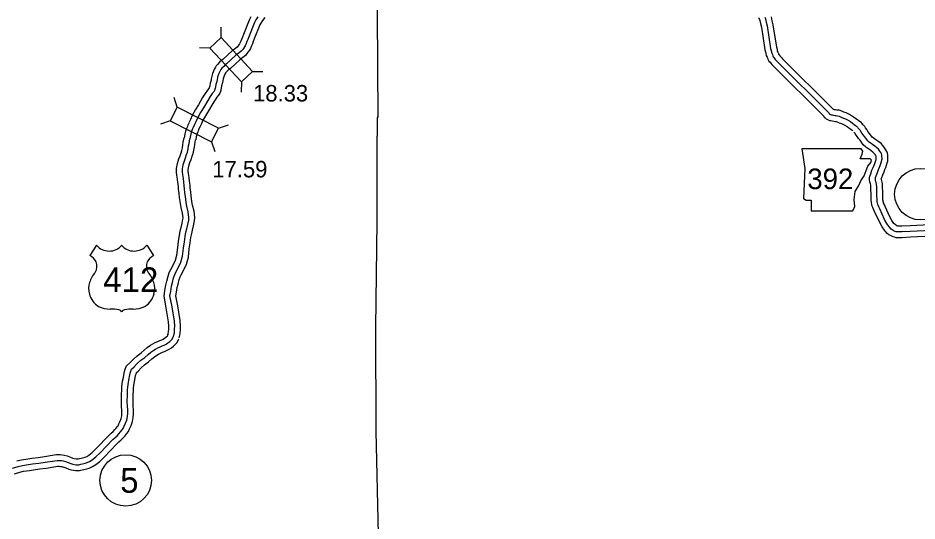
# Model space of a CAD drawing. Extents: x 31699 to 244310, y -8841 to 11474.
# Drawn here: x 140220 to 141757, y -753 to 108 of the extents above; entities that cross this region are included whole.
import ezdxf

# ---------------------------------------------------------------- set-up
doc = ezdxf.new("R2010")
doc.units = 0
for name, color, linetype in [('B_Logo', 7, 'Continuous'), ('G-ANNO-TEXT', 7, 'Continuous'), ('R_Border Notes', 7, 'Continuous'), ('R_Logo', 7, 'Continuous'), ('R_XS_EARTHWORK_STAGE1', 7, 'Continuous'), ('R_XS_EARTHWORK_STAGE2', 7, 'Continuous'), ('S_AREA_CALC', 7, 'Continuous'), ('S_WALL', 7, 'Continuous')]:
    doc.layers.add(name, color=color, linetype=linetype)

msp = doc.modelspace()

# ---------------------------------------------------------------- linework, layer by layer
for p, q in [((140354.4, -280.8), (140342.9, -298.7)), ((140440.2, -280.8), (140451.8, -298.7))]:
    msp.add_line(p, q)
for centre, radius, start, end in [((140375.9, -262.8), 28.1, 220.075, 319.6701), ((140418.7, -262.8), 28.1, 220.3299, 319.925), ((140327.8, -324.6), 30, 30.7809, 59.9883), ((140466.8, -324.6), 30, 120.0117, 149.2191), ((140334.4, -316.7), 20.6, 328.8105, 21.2108), ((140460.2, -316.7), 20.6, 158.7892, 211.1895), ((140388.2, -358.8), 47.9, 138.9565, 162.6913), ((140406.5, -358.8), 47.9, 17.3087, 41.0435), ((140372.3, -354.9), 31.7, 160.9576, 197.3819), ((140422.3, -354.9), 31.7, 342.6181, 19.0424), ((140377.5, -354.8), 36.7, 195.1074, 237.1312), ((140417.2, -354.8), 36.7, 302.8688, 344.8926), ((140378.2, -343.2), 47.1, 244.0771, 269.5779), ((140379.3, -476.5), 86.2, 81.1942, 90.9539), ((140390, -399.2), 8.26, 28.0342, 72.9864), ((140404.6, -399.2), 8.26, 107.0136, 151.9658), ((140415.4, -476.5), 86.2, 89.0461, 98.8058), ((140416.5, -343.2), 47.1, 270.4221, 295.9229)]:
    msp.add_arc(centre, radius, start, end)
at = {"layer": 'B_Logo'}
for points in [[(140630.2, 109.4), (140626.9, 104.3), (140624.6, 100.1), (140614.8, 75.6), (140613, 71.1), (140611.5, 67.2), (140610.2, 64.1), (140608.5, 60.1), (140607.3, 58.1), (140605.4, 55.5), (140603.7, 53.4), (140601.8, 50.9), (140598.4, 48.3), (140592.8, 44.1), (140576.8, 29.1), (140574.4, 27.3), (140571.9, 25), (140568.7, 21.7), (140567, 19.8), (140566.1, 18.3), (140564.9, 16.3), (140563.3, 12.8), (140562.3, 9.9), (140561.3, 6.2), (140560.4, 1.9), (140560, -0.7), (140558.6, -6), (140557.7, -10.3), (140557.1, -12.7), (140556.9, -13.4), (140556.6, -14.4), (140555.8, -16.4), (140554.7, -18.5), (140552, -21.7), (140548.6, -26.8), (140544.4, -33.6), (140537.2, -46), (140532.1, -54.2), (140526.7, -63.5), (140524, -70), (140521.7, -74.6)], [(141497.2, 109.1), (141498.3, 106.5), (141499.4, 100.3), (141501.2, 94), (141507.1, 55.5), (141508.2, 52.1), (141508.6, 49), (141509, 47.5), (141510.3, 45), (141511.1, 43.2), (141511.7, 41.4), (141512.5, 39.9), (141514, 38.4), (141515.1, 36.6), (141516.7, 35), (141518.2, 33.2), (141520.4, 31.1), (141604.3, -52.3), (141605.9, -54.1), (141606.5, -55.1), (141607.2, -55.7), (141608, -56.5), (141609.5, -57.3), (141611.1, -57.8), (141612.2, -58), (141614.2, -58.4), (141617, -58.9), (141619.4, -59.1), (141621.6, -59.4), (141624.5, -60.5), (141628, -62.1), (141631.8, -63.4), (141635, -64.8), (141638.7, -66.7), (141643.4, -69.4), (141646.9, -72.2), (141649.8, -74.2), (141652.4, -76.1), (141653.9, -77.3), (141655.4, -79.1), (141656.2, -80.3)], [(140521.7, -74.6), (140519.7, -79.4), (140518.7, -81.7), (140517.5, -84.6), (140516.3, -88.4), (140515, -93.2), (140514, -98.9), (140514, -99)], [(141746, -257.5), (141731.9, -258.2), (141727.4, -258.2), (141726.2, -258.3), (141724.7, -258.2), (141723.3, -258.3), (141721.9, -257.9), (141720.2, -257.3), (141718.5, -256.6), (141717, -255.8), (141715.1, -254.6), (141713.1, -253.2), (141711, -250.8), (141710, -249.5), (141706.1, -244), (141702, -236.7), (141694, -218.8), (141692.2, -215), (141691.2, -212.7), (141690.5, -211.1), (141689.9, -208.8), (141689.4, -206.6), (141689.2, -203.6), (141688.9, -194.7), (141688.8, -190.6), (141688.7, -187.8), (141688.6, -184), (141688.5, -181.1), (141688.3, -176.9), (141687.4, -173.3), (141686.7, -170.7), (141686.3, -168.2), (141686.3, -166.7), (141686.5, -165.3), (141687.6, -162), (141689.6, -156.6), (141691.8, -151.7), (141693.3, -147.7), (141694.6, -144.7), (141695.8, -141), (141696.9, -137.5), (141697.5, -135.1), (141697.7, -133.1), (141697.5, -128.1), (141697.2, -126.7), (141696.5, -124.9), (141695.4, -122.6), (141693.8, -119.8), (141691.3, -116.9), (141689, -114.2), (141684.8, -111), (141681.7, -109.1), (141678.9, -107.2), (141676.1, -105.3), (141673.1, -102.5), (141668.1, -95.6), (141665.6, -92.2), (141663.3, -89.1), (141660.8, -85.5), (141660.1, -84.2), (141656.2, -80.3)], [(140486.1, -436.7), (140487.5, -430.9), (140487.9, -423.8), (140488, -419.5), (140487.5, -410.7), (140483.4, -386.1), (140479.9, -367.7), (140481.1, -359.8), (140482.4, -351.2), (140484, -344.8), (140486.2, -336.6), (140488.1, -331.2), (140490.1, -326.9), (140494.7, -318.3), (140498.6, -310.1), (140501.5, -299.7), (140503, -285.9), (140504.5, -275.3), (140505.9, -265.8), (140507.3, -258.5), (140508.8, -252.8), (140510.5, -245.4), (140512, -237.8), (140512.3, -233.7), (140511.2, -224.1), (140508.8, -214.3), (140507.7, -207.8), (140506.3, -197.7), (140505.4, -191.1), (140504.7, -184.3), (140504.3, -179.1), (140503.5, -172.3), (140502.9, -166.7), (140501.8, -159.8), (140501.1, -155.2), (140501.1, -150.5), (140502.5, -143.2), (140504.5, -136.5), (140506.6, -131.2), (140508.3, -125.8), (140509.7, -121.5), (140510.9, -116.1), (140511.7, -111.2), (140512.5, -106.7), (140514, -99)], [(141880.2, -251), (141746, -257.5)], [(140210.8, -662.2), (140220.4, -659.1), (140227.5, -657.6), (140238.1, -656), (140245, -654.9), (140255.9, -653.6), (140266.7, -652), (140283.2, -649.4), (140287.1, -649), (140289.2, -648.8), (140291.4, -648.8), (140294.2, -649.2), (140297, -649.7), (140301.3, -650.6), (140305.9, -652.4), (140310.4, -654.4), (140314, -655.5), (140319, -656.4), (140323.9, -656.2), (140327.4, -655.6), (140330.5, -654.8), (140335, -653.7), (140338.3, -652.7), (140342.4, -650.9), (140347, -647.8), (140353.1, -642.9), (140360.6, -636), (140382.3, -613.4), (140386, -610), (140389.6, -606.7), (140393.3, -602.8), (140394.9, -600.9), (140398.4, -596.8), (140399.9, -594.5), (140401.7, -590.6), (140404.1, -585.4), (140406.1, -580), (140407.2, -574), (140407.6, -568.6), (140407.7, -562.6), (140407.2, -555.9), (140406.9, -548.1), (140407.1, -536.8), (140407.5, -528.4), (140407.6, -523.9), (140408.7, -515.3), (140410, -509), (140410.7, -505.3), (140411.9, -499.5), (140413, -496.2), (140414.1, -493.1), (140418.5, -489.1), (140423.8, -483.3), (140430.1, -477.6), (140436.7, -472.7), (140442.4, -467.8), (140447, -463.9), (140452.1, -460.2), (140455.4, -458.5), (140459.2, -456.5), (140463.3, -454.7), (140466.5, -453.2), (140469.7, -452), (140473.2, -450.3), (140476.5, -448), (140479.6, -445.8), (140483.9, -441.5), (140486.1, -436.7)]]:
    msp.add_lwpolyline(points, dxfattribs=at)
at = {"layer": 'G-ANNO-TEXT'}
msp.add_lwpolyline([(141560.7, -116), (141565.8, -149.8), (141563.5, -201.2), (141568, -204), (141576.5, -204), (141576.5, -222), (141647.5, -222), (141650.9, -214.7), (141649.8, -202.8), (141651.5, -189.3), (141657.7, -178.6), (141661.6, -170.7), (141667.3, -162.2), (141670.7, -153.2), (141673.5, -145.9), (141678.6, -139.7), (141679.7, -135.7), (141677.4, -132.9), (141660, -132.9), (141663.9, -125), (141664.5, -119.9), (141662.1, -116)], close=True, dxfattribs=at)
at = {"layer": 'R_Border Notes'}
for centre in [(141763.2, -193.6), (140404.2, -683.2)]:
    msp.add_circle(centre, 44, dxfattribs=at)
at = {"layer": 'R_Logo'}
for points in [[(140834.9, 415.7), (140835.1, 381.2), (140834.9, 292.1), (140834.4, 114.6), (140835.3, -62.3), (140834.2, -62.4), (140834.5, -94.2)], [(140835, 410.7), (140835.1, 381.2), (140834.9, 292.1), (140834.4, 114.6), (140835.3, -62.3), (140834.2, -62.4), (140834.5, -94.2)], [(140838.9, -1653.1), (140835.1, -1479), (140837.3, -1303.9), (140838.2, -1130), (140840.4, -952.1), (140836.6, -775.4), (140832.5, -598.9), (140832, -421.9), (140834.1, -240.6), (140834.5, -94.2)], [(140838.9, -1653.1), (140835.1, -1479), (140837.3, -1303.9), (140838.2, -1130), (140840.4, -952.1), (140836.6, -775.4), (140832.5, -598.9), (140832, -421.9), (140834.1, -240.6), (140834.5, -94.2)]]:
    msp.add_lwpolyline(points, dxfattribs=at)
at = {"layer": 'R_XS_EARTHWORK_STAGE1'}
for p, q in [((140567.2, 74.3), (140567.7, 91.9)), ((140547.9, 56.2), (140530.3, 56.8)), ((140621.3, 16.4), (140638.9, 15.9)), ((140602, -1.6), (140601.4, -19.2)), ((140492.4, -44.9), (140486.9, -28.2)), ((140480.5, -68.4), (140463.8, -74)), ((140563.1, -80.5), (140579.8, -75)), ((140551.2, -104.1), (140556.8, -120.8))]:
    msp.add_line(p, q, dxfattribs=at)
for points in [[(140621.3, 16.4), (140567.2, 74.3), (140547.9, 56.2), (140602, -1.6)], [(140563.1, -80.5), (140492.4, -44.9), (140480.5, -68.4), (140551.2, -104.1)]]:
    msp.add_lwpolyline(points, close=True, dxfattribs=at)
at = {"layer": 'R_XS_EARTHWORK_STAGE2'}
for points in [[(141486.8, 107.9), (141487.2, 107), (141488, 105.2), (141488.7, 103.6), (141489.6, 98.1), (141491.4, 91.9), (141497.3, 53.2), (141498.4, 49.9), (141498.8, 46.9), (141499.7, 43.8), (141501.3, 40.7), (141501.8, 39.6), (141502.5, 37.5), (141504.3, 34), (141506.2, 32.1), (141507.2, 30.4), (141509.3, 28.2), (141511, 26.4), (141513.4, 24), (141597.1, -59.3), (141598, -60.3), (141598.9, -61.7), (141600.4, -63), (141601.9, -64.5), (141605.6, -66.6), (141608.5, -67.4), (141610, -67.8), (141612.5, -68.3), (141615.6, -68.8), (141618.2, -69.1), (141619.2, -69.2), (141620.7, -69.8), (141624.4, -71.4), (141628.2, -72.7), (141630.7, -73.8), (141633.9, -75.4), (141637.7, -77.7), (141641, -80.2), (141644, -82.4), (141646.5, -84.2), (141647, -84.6), (141647.3, -84.9), (141647.6, -85.4)], [(141507.9, 109.4), (141509.2, 102.6), (141511, 96.1), (141516.9, 57.8), (141518, 54.3), (141518.4, 51.1), (141519.3, 49.4), (141520.4, 46.9), (141520.8, 45.7), (141521.8, 44.6), (141523, 42.8), (141524.1, 41.7), (141525.5, 40.1), (141527.5, 38.1), (141611.4, -45.4), (141613.7, -47.8), (141614, -48.2), (141614.3, -48.3), (141616, -48.6), (141618.3, -49), (141620.5, -49.2), (141624, -49.6), (141628.3, -51.3), (141631.6, -52.8), (141635.5, -54), (141639.4, -55.8), (141643.5, -57.9), (141649.1, -61.2), (141652.9, -64.2), (141655.6, -66.1), (141658.4, -68.1), (141660.8, -70), (141663.6, -73.2), (141664.8, -75.3)], [(141745.5, -247.5), (141731.6, -248.2), (141727, -248.2), (141726, -248.3), (141724.6, -248.2), (141723.7, -247.9), (141722.8, -247.5), (141722.1, -247.1), (141720.7, -246.3), (141719.9, -245.7), (141718.6, -244.4), (141718, -243.6), (141714.6, -238.7), (141711, -232.2), (141703.1, -214.6), (141701.3, -210.8), (141700.4, -208.8), (141700.1, -207.9), (141699.6, -206.2), (141699.3, -205), (141699.2, -203.2), (141698.9, -194.4), (141698.8, -190.3), (141698.7, -187.5), (141698.6, -183.7), (141698.5, -180.7), (141698.2, -175.4), (141697.1, -170.9), (141696.5, -168.6), (141696.3, -167.5), (141697.1, -165.3), (141698.9, -160.4), (141701.1, -155.5), (141702.6, -151.4), (141704, -148.1), (141705.3, -144.1), (141706.5, -140.3), (141707.4, -136.9), (141707.7, -133.3), (141707.5, -126.6), (141706.7, -123.7), (141705.7, -120.9), (141704.2, -118), (141702, -114.1), (141698.9, -110.3), (141695.9, -106.9), (141690.5, -102.8), (141687.1, -100.7), (141684.5, -98.9), (141682.3, -97.5), (141680.6, -95.9), (141676.2, -89.7), (141673.6, -86.3), (141671.4, -83.3), (141669.3, -80.2), (141668.1, -78), (141663.2, -73.2)], [(141746.5, -267.4), (141732.2, -268.2), (141727.7, -268.2), (141726.3, -268.3), (141724.8, -268.2), (141722, -268.4), (141718.7, -267.4), (141716.7, -266.7), (141714.1, -265.6), (141712, -264.5), (141709.5, -262.9), (141706.4, -260.6), (141703.3, -257.2), (141701.9, -255.4), (141697.7, -249.3), (141693.1, -241.2), (141684.9, -223), (141683.1, -219.2), (141681.9, -216.5), (141681, -214.2), (141680.2, -211.3), (141679.4, -208.1), (141679.2, -204.1), (141678.9, -195), (141678.8, -190.9), (141678.7, -188.1), (141678.6, -184.3), (141678.5, -181.5), (141678.3, -178.4), (141677.7, -175.8), (141676.9, -172.7), (141676.3, -169.1), (141676.3, -165.9), (141676.8, -162.9), (141678.2, -158.7), (141680.4, -152.8), (141682.6, -147.9), (141684, -144.1), (141685.2, -141.2), (141686.2, -138), (141687.3, -134.6), (141687.7, -133.4), (141687.7, -132.8), (141687.6, -129.6), (141687.3, -128.8), (141686.5, -127.3), (141685.6, -125.6), (141683.7, -123.4), (141682.1, -121.5), (141679.1, -119.3), (141676.3, -117.5), (141673.3, -115.5), (141669.9, -113.2), (141665.6, -109.2), (141660, -101.5), (141657.5, -98.2), (141655.1, -94.8), (141652.3, -90.8), (141652.1, -90.3), (141649.2, -87.5)], [(141879.6, -241), (141745.5, -247.5)], [(141880.8, -261), (141746.5, -267.4)]]:
    msp.add_lwpolyline(points, dxfattribs=at)
at = {"layer": 'S_AREA_CALC'}
for points in [[(140618.3, 109.4), (140615.5, 104.2), (140605.5, 79.2), (140603.7, 74.6), (140602.3, 70.9), (140601, 67.9), (140599.5, 64.4), (140599, 63.6), (140597.4, 61.5), (140595.8, 59.4), (140594.7, 58), (140592.3, 56.2), (140586.3, 51.6), (140570.4, 36.7), (140568, 34.9), (140564.8, 32), (140561.4, 28.4), (140558.9, 25.7), (140557.5, 23.3), (140556.1, 20.8), (140554.1, 16.5), (140552.7, 12.8), (140551.6, 8.3), (140550.6, 3.7), (140550.2, 1.4), (140548.8, -3.8), (140547.9, -8.2), (140547.4, -10.3), (140547.3, -10.8), (140547.1, -11.3), (140546.8, -12.2), (140546.4, -13), (140544, -15.8), (140540.2, -21.5), (140535.8, -28.5), (140528.7, -40.9), (140523.5, -49.1), (140517.7, -59.1), (140514.9, -65.9), (140512.8, -70.2)], [(140641.9, 108.3), (140638.4, 103.6), (140635.5, 99.1), (140633.6, 95.7), (140624.1, 71.8), (140622.3, 67.4), (140620.8, 63.3), (140619.3, 60), (140617.5, 55.5), (140615.7, 52.4), (140613.3, 49.3), (140611.6, 47.1), (140608.8, 43.6), (140604.4, 40.3), (140599.2, 36.3), (140583.2, 21.4), (140580.8, 19.6), (140578.9, 17.8), (140576, 14.8), (140575.1, 13.8), (140574.7, 13.2), (140573.8, 11.6), (140572.6, 8.8), (140571.8, 6.9), (140571.1, 3.8), (140570.3, 0), (140569.8, -2.9), (140568.3, -8.4), (140567.4, -12.6), (140566.8, -15.3), (140566.6, -16.1), (140566.1, -17.8), (140564.9, -20.8), (140563, -24.2), (140560.1, -27.7), (140557, -32.3), (140553, -38.8), (140545.8, -51.2), (140540.7, -59.5), (140535.7, -68), (140533.1, -74.2), (140530.7, -79.2)], [(140512.5, -70.9), (140510.5, -75.6), (140509.6, -77.8), (140508.1, -81.2), (140506.7, -85.7), (140505.3, -91.2), (140504.2, -97.1)], [(140531, -78.5), (140528.9, -83.4), (140527.9, -85.7), (140526.9, -88.2), (140525.9, -91.3), (140524.8, -95.5), (140523.9, -100.6), (140523.8, -100.9)], [(140476.4, -434.3), (140477.6, -429.5), (140477.9, -423.4), (140478, -419.6), (140477.5, -411.9), (140473.5, -387.8), (140469.8, -367.9), (140471.2, -358.3), (140472.6, -349.2), (140474.3, -342.3), (140476.7, -333.6), (140478.8, -327.4), (140481.2, -322.4), (140485.8, -313.8), (140489.2, -306.6), (140491.6, -297.7), (140493.1, -284.6), (140494.6, -273.8), (140496.1, -264.1), (140497.5, -256.3), (140499.1, -250.4), (140500.8, -243.3), (140502, -236.5), (140502.2, -233.9), (140501.3, -225.9), (140499, -216.4), (140497.8, -209.4), (140496.4, -199.1), (140495.4, -192.2), (140494.7, -185.2), (140494.4, -180), (140493.6, -173.5), (140493, -168.1), (140491.9, -161.3), (140491.1, -155.9), (140491.1, -149.5), (140492.8, -140.9), (140495, -133.2), (140497.2, -127.8), (140498.8, -122.8), (140500.1, -118.9), (140501.1, -114.2), (140501.9, -109.5), (140502.7, -104.9), (140504.2, -97.1)], [(140495.8, -439.1), (140497.5, -432.3), (140497.8, -424.2), (140498.1, -419.4), (140497.4, -409.6), (140493.2, -384.3), (140490, -367.5), (140491, -361.4), (140492.3, -353.1), (140493.7, -347.3), (140495.8, -339.5), (140497.4, -334.9), (140499.1, -331.4), (140503.6, -322.8), (140508, -313.6), (140511.3, -301.6), (140513, -287.1), (140514.4, -276.7), (140515.8, -267.5), (140517.1, -260.7), (140518.5, -255.2), (140520.3, -247.5), (140521.9, -239.1), (140522.3, -233.6), (140521, -222.4), (140518.6, -212.3), (140517.5, -206.3), (140516.2, -196.4), (140515.3, -189.9), (140514.7, -183.5), (140514.3, -178.1), (140513.4, -171.1), (140512.8, -165.3), (140511.7, -158.3), (140511.1, -154.5), (140511.1, -151.4), (140512.2, -145.5), (140513.9, -139.7), (140516, -134.6), (140517.9, -128.9), (140519.4, -124), (140520.7, -118.1), (140521.6, -113), (140522.4, -108.6), (140523.8, -100.9)], [(140213.9, -671.7), (140223, -668.8), (140229.3, -667.5), (140239.7, -665.9), (140246.4, -664.8), (140257.2, -663.6), (140268.3, -661.9), (140284.6, -659.3), (140288.2, -658.9), (140289.5, -658.8), (140290.6, -658.8), (140292.7, -659.1), (140295, -659.5), (140298.4, -660.3), (140302, -661.6), (140306.9, -663.8), (140311.7, -665.3), (140318.4, -666.4), (140325, -666.2), (140329.5, -665.3), (140332.8, -664.5), (140337.6, -663.4), (140341.8, -662.1), (140347.2, -659.6), (140352.9, -655.9), (140359.7, -650.5), (140367.6, -643.1), (140389.3, -620.6), (140392.7, -617.4), (140396.7, -613.8), (140400.8, -609.4), (140402.5, -607.4), (140406.4, -602.9), (140408.7, -599.4), (140410.8, -594.7), (140413.4, -589.2), (140415.8, -582.6), (140417.1, -575.3), (140417.6, -569.1), (140417.7, -562.3), (140417.2, -555.4), (140416.9, -548), (140417.1, -537.1), (140417.5, -528.8), (140417.6, -524.7), (140418.6, -516.9), (140419.8, -511), (140420.5, -507.3), (140421.6, -502.1), (140422.4, -499.5), (140422.7, -498.8), (140425.5, -496.2), (140430.8, -490.4), (140436.5, -485.3), (140443, -480.5), (140448.9, -475.4), (140453.2, -471.7), (140457.4, -468.7), (140460, -467.3), (140463.5, -465.5), (140467.3, -463.8), (140470.3, -462.5), (140473.7, -461.2), (140478.4, -458.9), (140482.3, -456.2), (140486.1, -453.4), (140492.2, -447.3), (140495.2, -440.9)], [(140217.9, -649.4), (140225.8, -647.8), (140236.6, -646.2), (140243.6, -645), (140254.6, -643.7), (140265.2, -642.1), (140281.9, -639.5), (140286, -639), (140288.9, -638.8), (140292.2, -638.9), (140295.8, -639.3), (140299, -639.9), (140304.1, -641), (140309.7, -643.1), (140313.9, -645.1), (140316.2, -645.8), (140319.7, -646.3), (140322.8, -646.2), (140325.2, -645.8), (140328.1, -645.1), (140332.4, -644), (140334.7, -643.3), (140337.5, -642.1), (140341.1, -639.7), (140346.6, -635.3), (140353.6, -628.8), (140375.3, -606.2), (140379.3, -602.6), (140382.6, -599.6), (140385.8, -596.2), (140387.3, -594.4), (140390.4, -590.8), (140391.2, -589.6), (140392.7, -586.4), (140394.9, -581.6), (140396.4, -577.4), (140397.3, -572.6), (140397.6, -568.1), (140397.7, -562.9), (140397.2, -556.5), (140396.9, -548.2), (140397.1, -536.4), (140397.5, -528), (140397.6, -523.1), (140398.8, -513.6), (140400.2, -507), (140400.9, -503.4), (140402.2, -497), (140403.5, -492.9), (140405.6, -487.4), (140411.4, -482), (140416.8, -476.2), (140423.8, -469.8), (140430.5, -464.9), (140435.8, -460.2), (140440.8, -456), (140446.8, -451.6), (140450.8, -449.6), (140454.8, -447.4), (140459.2, -445.5), (140462.8, -443.9), (140465.7, -442.9), (140468.1, -441.6), (140470.8, -439.8), (140473.1, -438.1), (140475.6, -435.7), (140477.1, -432.5)]]:
    msp.add_lwpolyline(points, dxfattribs=at)

# ---------------------------------------------------------------- texts
msp.add_text('412', height=42.24).set_placement((140365.7, -361.1))
at = {"layer": 'G-ANNO-TEXT'}
msp.add_text('392', height=35.2, dxfattribs=at).set_placement((141569.9, -185))
at = {"layer": 'R_Border Notes'}
msp.add_text('5', height=42.2, dxfattribs=at).set_placement((140394.8, -704.3))
at = {"layer": 'S_WALL'}
for s, p in [('18.33', (140622, -35.1)), ('17.59', (140552.3, -164.9))]:
    msp.add_text(s, height=28.16, dxfattribs=at).set_placement(p)

doc.saveas('drawing.dxf')
